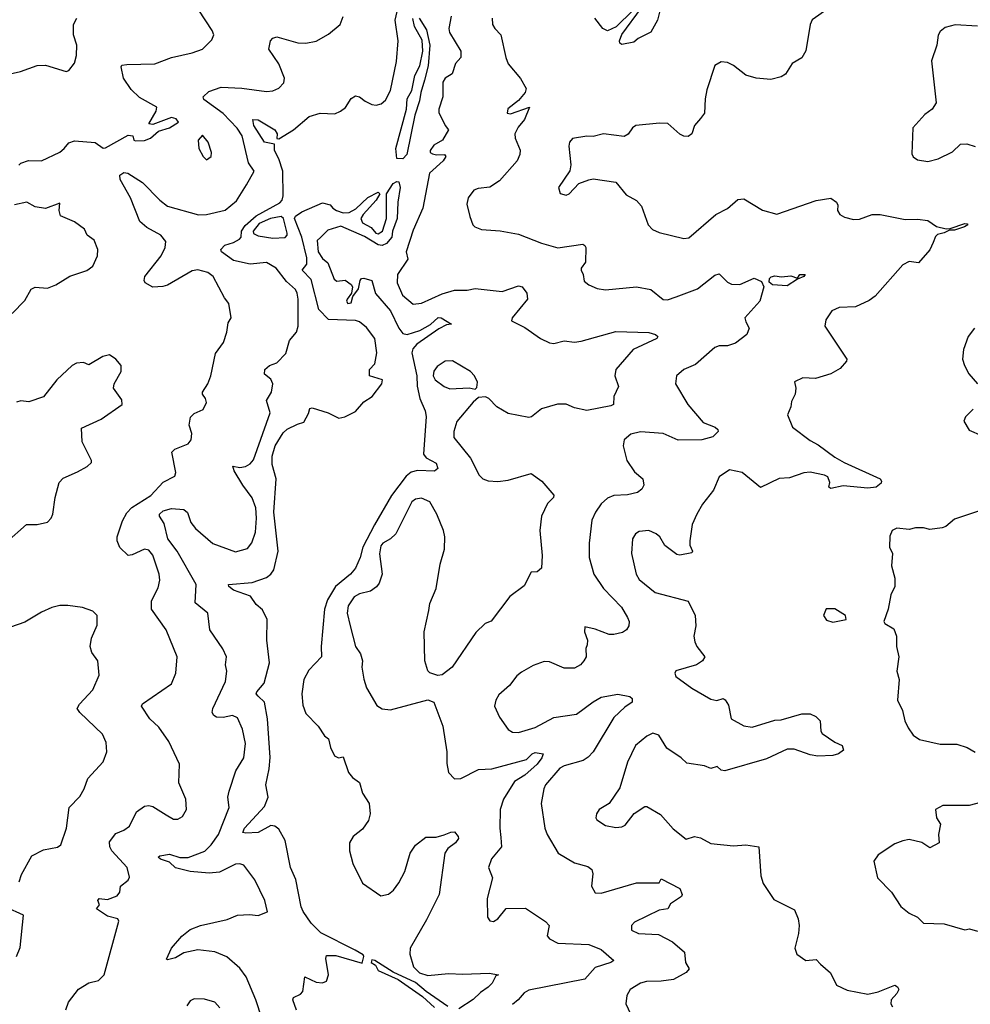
# Model space of a CAD drawing. Extents: x 2057697 to 2160550, y 827490 to 1016834.
# Tile 319 of 509: x 2127430 to 2132031, y 937793 to 942558. Entities that reach past the tile are written whole.
import ezdxf

# ---------------------------------------------------------------- set-up
doc = ezdxf.new("R2010")
doc.units = 0

msp = doc.modelspace()

# ---------------------------------------------------------------- linework, layer by layer
at = {"layer": '0CON20XD'}
for points in [[(2130540, 942645), (2130517.5, 942555), (2130485, 942497.1), (2130422.9, 942467.1), (2130401.7, 942448.3), (2130345, 942438), (2130334.5, 942444.5), (2130333.1, 942455), (2130344.1, 942485.9), (2130439.2, 942615)], [(2127426.4, 941853.6), (2127436.4, 941863.6), (2127473, 941877), (2127535.3, 941874.7), (2127625, 941917.1), (2127646.2, 941933.8), (2127667.7, 941962.3), (2127695, 941972), (2127795, 941964), (2127835, 941936), (2127845, 941937.5), (2127955, 941999.2), (2127977.5, 941995), (2127982.5, 941975), (2127991.2, 941971.2), (2128035, 941972.9), (2128063.3, 941985), (2128101.4, 942018.6), (2128155.9, 942034.1), (2128198.3, 942061.7), (2128187.3, 942077.3), (2128165, 942084), (2128075, 942050), (2128055, 942053.3), (2128090, 942115), (2128093.6, 942133.6), (2128010.7, 942180.7), (2127970.4, 942220.4), (2127932.9, 942275), (2127921.2, 942328.8), (2127925, 942337.5), (2127949.5, 942340.5), (2128085, 942344), (2128165, 942374.6), (2128265, 942397.5), (2128314.5, 942415.5), (2128360.5, 942459.5), (2128370, 942485), (2128362.5, 942505), (2128296.7, 942603.3)], [(2128602.5, 937725), (2128572.7, 937815), (2128526.7, 937925), (2128495, 937967.5), (2128433.1, 938023.1), (2128375, 938047.1), (2128292.9, 938057.1), (2128225, 938042.2), (2128185, 938017.5), (2128145, 938007.5), (2128141.2, 938011.2), (2128165, 938064), (2128215, 938122.9), (2128255, 938154.4), (2128305.9, 938174.1), (2128435, 938202.5), (2128485, 938224.3), (2128542.7, 938227.3), (2128585, 938222.1), (2128629.4, 938240.6), (2128616.4, 938295), (2128568.5, 938395), (2128515, 938465.8), (2128495, 938472.9), (2128475, 938470.9), (2128397.1, 938432.9), (2128347.2, 938427.2), (2128255, 938435.2), (2128185, 938454), (2128155, 938480), (2128112.2, 938495), (2128100.8, 938505), (2128108.6, 938511.4), (2128155, 938518.8), (2128205, 938503.7), (2128245, 938503.6), (2128326.1, 938533.9), (2128356.1, 938563.9), (2128391.8, 938615), (2128443.3, 938745), (2128438.1, 938795), (2128443.3, 938825), (2128476.8, 938923.2), (2128514.3, 938985), (2128523.3, 939055), (2128508.9, 939125), (2128485, 939179.2), (2128460.7, 939190.7), (2128415, 939180), (2128383.1, 939183.1), (2128370.5, 939190.5), (2128362, 939205), (2128364.2, 939225), (2128426.4, 939355), (2128432.5, 939405), (2128426, 939435), (2128430.8, 939475), (2128412.9, 939512.9), (2128350, 939605), (2128340.8, 939685), (2128279.4, 939735), (2128283.8, 939825), (2128192, 939985), (2128146.4, 940045), (2128129.3, 940119.3), (2128106.7, 940155), (2128106.8, 940165), (2128125, 940180.5), (2128165, 940193), (2128225, 940187.9), (2128242.4, 940172.4), (2128259.1, 940125), (2128280.4, 940095), (2128365, 940022.3), (2128475, 939983.3), (2128532, 939998), (2128553.4, 940026.6), (2128571.9, 940078.1), (2128576.5, 940145), (2128572.4, 940195), (2128555, 940243.5), (2128509.8, 940305), (2128468.6, 940375), (2128462.5, 940397.5), (2128495, 940390.6), (2128523.3, 940395), (2128545, 940407.8), (2128561.7, 940428.3), (2128642.9, 940655), (2128625.4, 940715), (2128648.1, 940755), (2128655.6, 940795), (2128645, 940818), (2128615, 940842.5), (2128616.2, 940865), (2128638.8, 940885), (2128675, 940897.5), (2128717.8, 940942.2), (2128735.5, 941005), (2128770.5, 941045), (2128778.2, 941075), (2128778.1, 941205), (2128772.5, 941235), (2128765, 941251.4), (2128720.8, 941290.8), (2128671.8, 941355), (2128625, 941382.7), (2128545.2, 941375.2), (2128465, 941392.7), (2128406.5, 941435), (2128404.2, 941445.8), (2128422.7, 941467.3), (2128465, 941478.7), (2128494.2, 941495), (2128502, 941505), (2128504.2, 941535), (2128522, 941562), (2128575, 941608.3), (2128688.4, 941671.6), (2128700.2, 941685), (2128705.8, 941705), (2128703.7, 941825), (2128684.1, 941885), (2128663.9, 941925), (2128664, 941955), (2128615, 941965.3), (2128562.8, 942045), (2128558, 942075), (2128585, 942072.9), (2128664.8, 942024.8), (2128676.2, 942005), (2128675, 941982.5), (2128685, 941980.6), (2128755, 942025.4), (2128830.6, 942089.4), (2128885, 942105.3), (2128955, 942102), (2128982.9, 942115), (2129007.6, 942132.4), (2129034.5, 942175.5), (2129055, 942190), (2129075, 942184.4), (2129102.6, 942162.6), (2129135, 942147.1), (2129155, 942144.5), (2129179.1, 942150.9), (2129201.1, 942168.9), (2129224.7, 942215.3), (2129254.6, 942354.6), (2129261.8, 942455), (2129247.9, 942555), (2129263.7, 942625)], [(2131340.5, 942609.5), (2131265, 942557.5), (2131256, 942534), (2131235, 942406.7), (2131215, 942372.5), (2131168.8, 942345), (2131135.6, 942294.4), (2131115, 942281.2), (2131065, 942268.6), (2130995, 942274.3), (2130945, 942289.2), (2130885, 942336), (2130855, 942350), (2130825, 942353.3), (2130795, 942336.7), (2130755, 942217.5), (2130746.9, 942175), (2130744.4, 942105), (2130725, 942078.8), (2130696.7, 942045), (2130682.5, 942005), (2130665, 941992.5), (2130645, 941993.3), (2130625, 942003.3), (2130567.5, 942055), (2130527, 942057), (2130412.5, 942045), (2130395.8, 942034.2), (2130375, 942003.3), (2130355, 941992), (2130255, 942005.6), (2130205, 941992.9), (2130175, 941994.2), (2130105, 941982), (2130090.8, 941965), (2130087.1, 941945), (2130097.8, 941855), (2130093.4, 941826.6), (2130038, 941745), (2130046.1, 941716.1), (2130075, 941708.8), (2130090, 941715), (2130135.5, 941764.5), (2130185, 941783.1), (2130205, 941786.9), (2130315, 941770.8), (2130365, 941710), (2130415, 941682), (2130440, 941655), (2130472, 941565), (2130492.1, 941542.1), (2130525, 941527.5), (2130645, 941498), (2130667.8, 941502.2), (2130798.8, 941615), (2130855.5, 941644.5), (2130905, 941688), (2130935, 941690), (2131025.8, 941635.8), (2131095, 941616.7), (2131285, 941682), (2131355, 941694), (2131383.8, 941675), (2131389.5, 941659.5), (2131388, 941635), (2131400, 941615), (2131421.5, 941601.5), (2131465, 941590), (2131495, 941591.8), (2131555, 941614.4), (2131595, 941615.6), (2131715, 941590), (2131775, 941592.5), (2131825, 941585.6), (2131867.4, 941557.4), (2131914.5, 941545.5), (2131933.2, 941546.8), (2132005, 941572), (2132015, 941570), (2132018.8, 941565), (2132003.3, 941555), (2131955, 941539.4), (2131930.7, 941539.3), (2131905, 941525.6), (2131871.5, 941518.5), (2131861.7, 941508.3), (2131851.1, 941478.9), (2131835, 941444), (2131779.4, 941380.6), (2131735, 941387.8), (2131705, 941371.3), (2131570.3, 941219.7), (2131542, 941198), (2131475, 941168.1), (2131395.7, 941164.3), (2131361.3, 941148.7), (2131331.2, 941105), (2131327.5, 941075), (2131433.3, 940915), (2131431.2, 940905), (2131400.9, 940869.1), (2131355.9, 940844.1), (2131282.1, 940822.1), (2131220, 940825), (2131180, 940805), (2131186.7, 940775), (2131183.3, 940745), (2131165, 940710), (2131162.5, 940685), (2131146.7, 940645), (2131170, 940585), (2131255, 940520.6), (2131295, 940500), (2131375, 940440), (2131420.6, 940415), (2131593.8, 940335), (2131601.2, 940325), (2131599.2, 940315), (2131575, 940295.7), (2131535, 940290.6), (2131415, 940301.1), (2131355, 940289.2), (2131346.2, 940295), (2131351.2, 940318.8), (2131342, 940345), (2131325, 940354.2), (2131255, 940368.1), (2131225, 940365.5), (2131155, 940340.5), (2131105, 940336.9), (2131015, 940294.2), (2130926.9, 940366.9), (2130865, 940379.4), (2130816, 940345), (2130788.7, 940281.3), (2130735, 940213.8), (2130706.9, 940165), (2130685.4, 940114.6), (2130674.2, 940035), (2130673.3, 940015), (2130686, 939985), (2130683, 939977), (2130625, 939966), (2130610.3, 939970.3), (2130552.8, 940012.8), (2130528, 940055), (2130510.2, 940070.2), (2130475, 940085.6), (2130428.3, 940081.7), (2130410.7, 940069.3), (2130395.8, 940045), (2130391.1, 939975), (2130413.5, 939875), (2130428.8, 939848.8), (2130505, 939785.6), (2130665, 939743.8), (2130700, 939675), (2130703.1, 939625), (2130692.2, 939575), (2130697.7, 939547.7), (2130707.1, 939525), (2130745.8, 939475), (2130734.2, 939455), (2130705, 939435.6), (2130605, 939406), (2130600, 939395), (2130605, 939380), (2130683, 939323), (2130775, 939270), (2130803.6, 939263.6), (2130835, 939273.3), (2130845, 939266.7), (2130860.5, 939240.5), (2130873.8, 939175), (2130935, 939141.2), (2130975, 939134.4), (2131085, 939167.1), (2131115, 939170), (2131215, 939199.2), (2131255, 939198), (2131282.5, 939185), (2131303.9, 939163.9), (2131306.7, 939115), (2131314.1, 939104.1), (2131375, 939061.2), (2131410, 939045), (2131417, 939023), (2131392.5, 939005), (2131365, 938997.1), (2131293.4, 938993.4), (2131255, 939000), (2131178.3, 939028.3), (2131145, 939028.2), (2131045, 938981.1), (2130842.1, 938922.1), (2130825, 938925.8), (2130805, 938943.8), (2130775, 938933.3), (2130745, 938947.5), (2130659.2, 938959.2), (2130632, 938985), (2130561.9, 939031.9), (2130524, 939095), (2130495, 939104.3), (2130465, 939090.6), (2130410, 939045), (2130372.5, 938965), (2130335, 938841.2), (2130283.8, 938765), (2130235, 938736.2), (2130221.2, 938715), (2130218.8, 938695), (2130224, 938685), (2130265, 938658.8), (2130315, 938648.8), (2130345, 938651.2), (2130359.7, 938660.3), (2130404.4, 938715.6), (2130455, 938750), (2130465, 938750), (2130531.5, 938711.5), (2130592.8, 938642.8), (2130655, 938591.4), (2130695.8, 938604.2), (2130725, 938599.2), (2130775, 938570.4), (2130885, 938559.5), (2130945, 938564.5), (2131006.7, 938555), (2131016.7, 938415), (2131027.5, 938377.5), (2131080.7, 938300.7), (2131179.5, 938249.5), (2131197, 938207), (2131202.9, 938175), (2131200, 938135), (2131182, 938065), (2131191.2, 938035), (2131235, 938004.3), (2131285, 938010), (2131305, 937986.7), (2131354.5, 937944.5), (2131383.8, 937885), (2131435, 937861.1), (2131535, 937842.5), (2131585, 937852.5), (2131666.2, 937885), (2131678, 937878), (2131684.3, 937865), (2131675.8, 937845), (2131648, 937815), (2131646, 937795), (2131655, 937780)], [(2130397.6, 942602.4), (2130317.5, 942522.5), (2130275, 942503.9), (2130251.8, 942515), (2130213.5, 942565)], [(2127355, 942289.2), (2127433.4, 942306.6), (2127515, 942336), (2127555, 942338), (2127655, 942306.7), (2127668, 942312), (2127695, 942347.5), (2127705.6, 942384.4), (2127706.7, 942435), (2127690, 942485), (2127690.8, 942535), (2127706, 942565)], [(2127653.8, 937766.2), (2127666.5, 937803.5), (2127715, 937866), (2127765, 937897.1), (2127811.2, 937908.8), (2127839.2, 937935), (2127910.5, 938195), (2127905, 938207.1), (2127855, 938220), (2127802.5, 938255), (2127816.2, 938275), (2127808.8, 938295), (2127815, 938305.4), (2127855, 938300), (2127901.8, 938318.2), (2127914.2, 938335), (2127918, 938365), (2127955.7, 938394.3), (2127962, 938408), (2127950, 938455), (2127876, 938536), (2127865.8, 938555), (2127865, 938578.6), (2127895, 938619.4), (2127935, 938635.6), (2127961.9, 938655), (2127996.2, 938725), (2128035, 938752), (2128055, 938755.7), (2128075, 938750.8), (2128139.1, 938709.1), (2128175, 938688), (2128195, 938689.2), (2128218.7, 938701.3), (2128237.1, 938735), (2128234.4, 938785), (2128201.1, 938865), (2128203.8, 938955), (2128151.9, 939065), (2128103.4, 939133.4), (2128060.6, 939175), (2128020, 939235), (2128025, 939246.7), (2128165.5, 939344.5), (2128185.6, 939395), (2128192.5, 939475), (2128138.6, 939605), (2128068.6, 939705), (2128067.8, 939745), (2128101.1, 939808.9), (2128107.9, 939845), (2128104.5, 939875), (2128075, 939966.7), (2128055, 939990), (2128035, 939996), (2127975, 939967.5), (2127955, 939964.5), (2127915, 940003.6), (2127902.4, 940035), (2127902.4, 940055), (2127927.4, 940132.6), (2127948.3, 940171.7), (2127973.4, 940196.6), (2128064.6, 940255.4), (2128125, 940319.2), (2128181.2, 940348.8), (2128185.9, 940365.9), (2128166.2, 940465), (2128180.9, 940479.1), (2128245, 940505.6), (2128260.6, 940525), (2128263.5, 940555), (2128250.5, 940595), (2128256.1, 940633.9), (2128275, 940652), (2128318.3, 940671.7), (2128333.8, 940705), (2128329.2, 940725), (2128314.3, 940745), (2128315.7, 940755), (2128340.5, 940795), (2128355.6, 940835), (2128377.6, 940942.4), (2128416.2, 940995), (2128433.3, 941045), (2128439.7, 941090.3), (2128453.8, 941115), (2128442, 941185), (2128421.4, 941211.4), (2128366.7, 941315), (2128340.8, 941335), (2128292.9, 941347.1), (2128265, 941342.1), (2128145, 941273.3), (2128123, 941267), (2128075, 941262.7), (2128037.1, 941285), (2128031.9, 941295), (2128035.6, 941315), (2128115.3, 941414.7), (2128133.8, 941455), (2128137.8, 941485), (2128112.9, 941515), (2128045, 941552.1), (2128011.5, 941581.5), (2127966.2, 941696.2), (2127915.7, 941785), (2127915.6, 941805), (2127935, 941817.6), (2127954, 941815), (2128025, 941770.4), (2128107.8, 941685), (2128145, 941655.5), (2128295, 941612.7), (2128335, 941614.7), (2128425, 941635.6), (2128478.9, 941681.1), (2128528, 941758), (2128564.5, 941825), (2128537.5, 941865), (2128507.3, 941995), (2128482.4, 942032.4), (2128415, 942104.2), (2128322.2, 942172.2), (2128318, 942185), (2128345, 942210.5), (2128405, 942231.9), (2128505, 942226), (2128625, 942209.5), (2128655, 942213.5), (2128685, 942226.9), (2128708.5, 942251.5), (2128711.2, 942275), (2128684.8, 942344.8), (2128635.6, 942415), (2128644.4, 942455), (2128655, 942468.1), (2128675, 942474.3), (2128776.2, 942446.2), (2128815, 942443.5), (2128865, 942454.5), (2128925, 942486.9), (2128980.8, 942535), (2128995, 942572.5)], [(2129518.5, 942575), (2129506.9, 942515), (2129510, 942495), (2129564.4, 942405), (2129565.7, 942375), (2129540, 942345), (2129523.6, 942296.4), (2129489.4, 942275), (2129477.5, 942255), (2129477.5, 942185), (2129458, 942125), (2129459.3, 942109.3), (2129488.8, 942045), (2129505.8, 942024.2), (2129476, 941975), (2129435, 941950.8), (2129416.9, 941925), (2129417.1, 941915), (2129428.1, 941908.1), (2129446.9, 941903.1), (2129485.5, 941905.5), (2129492, 941895), (2129480, 941875), (2129414.3, 941814.3), (2129381.1, 941645), (2129335, 941538.6), (2129301.2, 941435), (2129309.3, 941399.3), (2129259.1, 941325), (2129257.8, 941285), (2129283.1, 941225), (2129335, 941180.8), (2129375, 941185.6), (2129475, 941230.4), (2129535, 941248.9), (2129595, 941248.1), (2129635, 941257.1), (2129765, 941242.2), (2129845, 941270.5), (2129862, 941265), (2129884, 941235), (2129887.5, 941205), (2129812.9, 941115), (2129810.3, 941100.3), (2129875, 941067.8), (2129950, 941015), (2129995, 940994.5), (2130015, 940990), (2130065, 941003.1), (2130115, 940997.8), (2130148, 941002), (2130315, 941049.1), (2130475, 941043.8), (2130508, 941035), (2130518, 941025), (2130513.3, 941015), (2130398.7, 940961.3), (2130315.6, 940865), (2130311.1, 940835), (2130328, 940782), (2130306, 940735), (2130304.2, 940695.8), (2130291.5, 940688.5), (2130175, 940666), (2130115, 940678.6), (2130075, 940696.9), (2130033, 940697), (2129956.1, 940673.9), (2129906.7, 940635), (2129895, 940632), (2129795, 940651.9), (2129739.2, 940685), (2129700, 940725), (2129685, 940732.5), (2129651.2, 940728.8), (2129625, 940706.7), (2129546.3, 940613.7), (2129531.1, 940565), (2129530.6, 940535), (2129611.9, 940435), (2129653.6, 940353.6), (2129671.2, 940335), (2129696.7, 940326.7), (2129745, 940323.5), (2129795, 940330), (2129905, 940361.2), (2129957.5, 940325), (2130015, 940257.5), (2130013.8, 940245), (2129984.3, 940215.7), (2129956.2, 940155), (2129947.5, 940085), (2129958.9, 939965), (2129955.9, 939904.1), (2129935, 939886.2), (2129905, 939883.3), (2129871.9, 939818.1), (2129803, 939767), (2129712.7, 939647.3), (2129683.7, 939636.3), (2129638.3, 939591.7), (2129523.3, 939425), (2129475, 939387.5), (2129454.1, 939384.1), (2129415, 939396.7), (2129406, 939406), (2129391.4, 939455), (2129387.8, 939595), (2129410.7, 939699.3), (2129415, 939732.5), (2129445.5, 939804.5), (2129465, 939922.5), (2129486.4, 939995), (2129488.2, 940055), (2129481.8, 940085), (2129448.9, 940165), (2129415, 940224.2), (2129375, 940242.5), (2129345, 940237.5), (2129328, 940225), (2129250.3, 940069.7), (2129225.3, 940044.7), (2129187.1, 940025), (2129177.8, 940012.2), (2129172.1, 939972.1), (2129183.8, 939875), (2129169.4, 939830.6), (2129157, 939813), (2129128.3, 939791.7), (2129075, 939779.5), (2129048.6, 939765), (2129019.3, 939720.7), (2129015.5, 939685), (2129029.1, 939625), (2129055.7, 939525), (2129078.9, 939488.9), (2129089.2, 939455), (2129086, 939425), (2129095.8, 939365.8), (2129108.8, 939325), (2129158.8, 939238.8), (2129185, 939222), (2129225, 939218.1), (2129405, 939266.7), (2129433.8, 939255), (2129478.7, 939138.7), (2129498.1, 939015), (2129497.7, 938957.7), (2129506.2, 938915), (2129535, 938884), (2129565, 938886.2), (2129650.6, 938929.4), (2129715, 938932.9), (2129882.4, 938977.6), (2129910, 939005), (2129925, 939011.8), (2129963.3, 939005), (2129957.3, 938985), (2129934.6, 938955), (2129875, 938901.9), (2129825, 938871.8), (2129771.3, 938785), (2129756.2, 938735), (2129753.9, 938645), (2129759.4, 938599.4)], [(2129285, 941884), (2129255.8, 941885.8), (2129250.4, 941935), (2129302.2, 942125), (2129305.7, 942175), (2129328.1, 942215), (2129342.5, 942287.5), (2129366.5, 942335), (2129382, 942405), (2129377.8, 942457.8), (2129341.6, 942525), (2129333.6, 942563.6)], [(2129363.8, 942565), (2129399.3, 942509.3), (2129415.9, 942435), (2129407.5, 942335), (2129389.5, 942265), (2129371, 942205), (2129365.7, 942164.3), (2129341.9, 942095), (2129303.3, 941905), (2129285, 941884)], [(2129716.2, 942565), (2129718, 942535), (2129729.2, 942515), (2129758.9, 942485), (2129782.2, 942375), (2129795, 942343.8), (2129853.4, 942273.4), (2129881.2, 942225), (2129876.7, 942205), (2129845, 942166.2), (2129793.2, 942126.8), (2129788.8, 942105), (2129805, 942101.4), (2129897.5, 942135), (2129872.9, 942075), (2129843, 942037), (2129827.1, 942005), (2129827.8, 941985), (2129853, 941927), (2129850.8, 941905), (2129837.5, 941875), (2129752.6, 941777.4), (2129705, 941746.9), (2129649.1, 941740.9), (2129627.3, 941732.7), (2129600, 941695), (2129594.3, 941665), (2129609.2, 941605), (2129623.3, 941565), (2129632.5, 941555), (2129665, 941542), (2129755, 941535.8), (2129845, 941519.2), (2129955, 941475.6), (2130035, 941453.3), (2130155, 941471.2), (2130165.7, 941465.7), (2130170, 941455), (2130168.1, 941385), (2130148, 941355), (2130147.5, 941345), (2130157.1, 941325), (2130161.7, 941291.7), (2130185, 941274), (2130225, 941257.1), (2130265, 941250.6), (2130415.7, 941265.7), (2130485, 941251.2), (2130545, 941204), (2130565, 941202.5), (2130607.1, 941217.1), (2130710.8, 941255), (2130795, 941321.4), (2130815, 941327.1), (2130855, 941287.5), (2130875, 941277.1), (2130915, 941275.6), (2130985, 941306.5), (2131020.1, 941290.1), (2131031.1, 941265), (2131011.9, 941195), (2130940, 941115), (2130944, 941095), (2130961.2, 941065), (2130950, 941035), (2130895, 940991.8), (2130855, 940978.8), (2130815, 940978.9), (2130795, 940971.4), (2130700.4, 940889.6), (2130644.5, 940865.5), (2130608.8, 940835), (2130604.2, 940795), (2130664.4, 940695), (2130738.3, 940608.3), (2130796.7, 940585), (2130808.8, 940575), (2130810, 940565), (2130785, 940539.1), (2130731.2, 940525), (2130616.6, 940523.4), (2130545, 940554.5), (2130435, 940562.5), (2130387.4, 940552.6), (2130355.8, 940525), (2130351.4, 940495), (2130369.2, 940425), (2130405, 940370), (2130445.5, 940335.5), (2130450.8, 940305), (2130440.8, 940285), (2130420.2, 940269.8), (2130371.4, 940258.6), (2130305, 940254.5), (2130275, 940242.2), (2130244.5, 940215), (2130217.3, 940175), (2130199.5, 940135), (2130185.6, 940025), (2130185.6, 939955), (2130208.6, 939875), (2130255, 939804.3), (2130342.7, 939715), (2130372.5, 939665), (2130379.2, 939645), (2130377.5, 939625), (2130366.7, 939605), (2130348.3, 939591.7), (2130305, 939582.5), (2130283, 939583), (2130215, 939608.8), (2130165, 939620), (2130163.8, 939595), (2130177.5, 939555), (2130177.1, 939532.9), (2130170, 939515), (2130171.2, 939475), (2130161.2, 939455), (2130143.8, 939435), (2130115, 939420), (2130065, 939419.4), (2129995, 939449.4), (2129968.6, 939451.4), (2129915, 939433.1), (2129859.3, 939400.7), (2129836.8, 939383.2), (2129800, 939335), (2129749.8, 939290.2), (2129734.4, 939265), (2129728.6, 939235), (2129753, 939183), (2129795, 939122), (2129815, 939110), (2129845, 939108.9), (2129925, 939132.5), (2130015, 939180.9), (2130125, 939197.3), (2130205, 939257.3), (2130245, 939278.4), (2130325, 939293.1), (2130382.5, 939282.5), (2130395, 939272.5), (2130394, 939255), (2130358.4, 939231.6), (2130305, 939180.5), (2130205.6, 939014.4), (2130181.8, 938988.2), (2130157.1, 938972.9), (2130065, 938946.6), (2130045, 938935.4), (2129975.5, 938855), (2129966.4, 938835), (2129953.6, 938765), (2129971.9, 938645), (2129982.9, 938615), (2130036, 938525), (2130115, 938477.1), (2130179.8, 938459.8), (2130199.2, 938445), (2130204.2, 938425), (2130198.1, 938365), (2130215, 938332.9), (2130245, 938330), (2130415, 938381.2), (2130525, 938380), (2130535, 938400), (2130625, 938352.5), (2130636.7, 938325), (2130633.3, 938315), (2130580.5, 938279.5), (2130566.7, 938255), (2130525, 938248.8), (2130405, 938190), (2130390.8, 938175), (2130391.2, 938151.2), (2130425, 938135.8), (2130521.2, 938131.2), (2130590, 938095), (2130647.5, 938045), (2130653.2, 937995), (2130669.5, 937965), (2130655, 937946.7), (2130595, 937913.5), (2130535.4, 937904.6), (2130463.2, 937903.2), (2130435, 937894.5), (2130384.2, 937865), (2130368.1, 937835), (2130364.3, 937795), (2130395.8, 937725)], [(2132065, 942526.4), (2131957.1, 942532.9), (2131909.7, 942520.3), (2131885, 942501.2), (2131875, 942482.5), (2131869.2, 942435), (2131842.2, 942357.8), (2131866, 942155), (2131846.7, 942125), (2131810.5, 942099.5), (2131753.3, 942035), (2131748.3, 941908.3), (2131754.1, 941894.1), (2131775, 941878.8), (2131825, 941870.8), (2131875, 941884.3), (2131945, 941918.8), (2131984, 941956), (2132013.6, 941956.4), (2132055, 941943.3)], [(2128335, 941880), (2128356.7, 941895), (2128358.8, 941915), (2128342.5, 941965), (2128315, 941998.8), (2128293.3, 941975), (2128297.5, 941935), (2128317.5, 941895), (2128335, 941880)], [(2128770, 937765), (2128751.4, 937815), (2128755.8, 937825), (2128788.5, 937841.5), (2128800, 937855), (2128810, 937925), (2128865, 937899.6), (2128895, 937897.3), (2128915.7, 937905), (2128925.4, 937935), (2128912.2, 938015), (2128915, 938028.9), (2128959.7, 938029.7), (2129087.3, 937992.7), (2129095.3, 938025), (2129091.8, 938031.8), (2129054.4, 938054.4), (2128888.3, 938138.3), (2128840.8, 938185), (2128801.7, 938241.7), (2128792, 938265), (2128766.5, 938396.5), (2128740.9, 938455), (2128715.1, 938585), (2128685, 938640.5), (2128665, 938655.6), (2128645, 938658), (2128585, 938624.2), (2128525, 938620.3), (2128510.6, 938625), (2128518.9, 938645), (2128615, 938750.9), (2128633.5, 938795), (2128621.2, 938855), (2128637.8, 938932.2), (2128642.1, 938987.9), (2128628.8, 939175), (2128615.2, 939255.2), (2128584.1, 939284.1), (2128574.2, 939295), (2128577.5, 939305), (2128613.7, 939346.3), (2128639, 939445), (2128625.5, 939555), (2128628.6, 939655), (2128605, 939701.5), (2128575, 939728.2), (2128547.5, 939767.5), (2128465, 939797.6), (2128441.9, 939815), (2128441.2, 939825), (2128555, 939833.8), (2128625, 939858.8), (2128645.7, 939874.3), (2128660, 939895), (2128681.1, 939985), (2128660, 940175), (2128671.2, 940335), (2128652.6, 940405), (2128652.8, 940445), (2128665.9, 940495), (2128705, 940558.2), (2128725, 940576.4), (2128775, 940600.8), (2128805, 940610), (2128828.4, 940651.6), (2128835, 940675.7), (2128845, 940680), (2128923.3, 940655), (2128975, 940628.8), (2129003.9, 940636.1), (2129055, 940661.2), (2129095, 940708.8), (2129135.9, 940734.1), (2129183.3, 940795), (2129186.7, 940815), (2129122.9, 940835), (2129123.3, 940865), (2129148.4, 940891.6), (2129158.1, 940945), (2129148.2, 941015), (2129108.7, 941068.7), (2129074.8, 941094.8), (2129055, 941101.5), (2128925, 941107.5), (2128877.8, 941155), (2128840.5, 941300.5), (2128797.1, 941345), (2128819.7, 941375), (2128819.2, 941405), (2128795.6, 941505), (2128760.8, 941595), (2128765, 941606.9), (2128795, 941628.5), (2128895, 941672), (2128932.5, 941662.5), (2128946.2, 941645), (2128963.8, 941635), (2128995, 941623.8), (2129025.5, 941624.5), (2129057.1, 941642.9), (2129115, 941697.1), (2129165, 941722.5), (2129172.5, 941715), (2129156, 941685), (2129092, 941615), (2129080.8, 941595), (2129090, 941575), (2129131.5, 941551.5), (2129153.2, 941525), (2129165, 941521.2), (2129186.4, 941535), (2129206.2, 941595), (2129206, 941715), (2129238, 941765), (2129255, 941775.3), (2129265, 941772.5), (2129271.8, 941745), (2129260.5, 941675), (2129256.8, 941595), (2129234.6, 941535), (2129230.6, 941505), (2129205.9, 941475), (2129185, 941464.9), (2129165, 941467.6), (2129098.6, 941508.6), (2128985, 941559.1), (2128921.3, 941538.7), (2128885.7, 941504.3), (2128870.3, 941489.7), (2128874.4, 941435), (2128895, 941401.4), (2128921.1, 941381.1), (2128951.7, 941301.7), (2128965, 941292.5), (2129005, 941297.5), (2129035, 941276.7), (2129041.2, 941265), (2129036.2, 941233.8), (2129014.4, 941205), (2129011.9, 941195), (2129018, 941185), (2129035, 941187.5), (2129042, 941218), (2129070.5, 941255), (2129077.3, 941295), (2129084.7, 941305.3), (2129095, 941306.4), (2129135.2, 941295.2), (2129152.7, 941232.7), (2129225, 941148.7), (2129265, 941065.3), (2129285, 941038.8), (2129305, 941034.4), (2129367.2, 941052.8), (2129418, 941082), (2129455, 941116.5), (2129470.6, 941115), (2129520, 941085), (2129495, 941080.8), (2129459.1, 941060.9), (2129352.1, 940987.9), (2129332.4, 940965), (2129328.4, 940945), (2129352.3, 940835), (2129353.6, 940785), (2129366.2, 940725), (2129392.5, 940665), (2129398.1, 940638.1), (2129384.8, 940454.8), (2129397.5, 940437.5), (2129445, 940411.8), (2129454.5, 940385), (2129437.5, 940372.5), (2129355, 940375.9), (2129325, 940368.3), (2129301, 940349), (2129229.8, 940255), (2129146.7, 940113.3), (2129091.6, 940005), (2129078.7, 939955), (2129055, 939903.8), (2129030.6, 939875), (2128958.7, 939815), (2128919.6, 939750.4), (2128905.9, 939705), (2128888.8, 939525), (2128890.4, 939475), (2128829.4, 939410.6), (2128805.4, 939365), (2128796.2, 939295), (2128800.8, 939240.8), (2128815, 939200), (2128875, 939138.8), (2128905, 939092.5), (2128925, 939077.5), (2128933.8, 939035), (2128954.2, 938995), (2128973.8, 938986.2), (2128995, 938990), (2129022, 938915), (2129040.3, 938890.3), (2129075, 938866.7), (2129090, 938815), (2129121.9, 938765), (2129125.7, 938715), (2129118.3, 938681.7), (2129089.1, 938640.9), (2129044.2, 938605), (2129025.9, 938574.1), (2129027.1, 938535), (2129042.1, 938475), (2129089.7, 938379.7), (2129178.3, 938318.3), (2129215, 938326), (2129240, 938345), (2129265, 938381.2), (2129293.5, 938435), (2129320, 938525), (2129345, 938563.1), (2129395, 938602), (2129445, 938602), (2129485, 938612.5), (2129516.2, 938626.2), (2129535, 938627.5), (2129552.5, 938605), (2129553.3, 938595), (2129539.2, 938575), (2129503, 938547), (2129487.9, 938525), (2129459.5, 938325), (2129398.3, 938201.7), (2129319.2, 938065), (2129318.1, 938035), (2129335.6, 937975), (2129364.7, 937944.7), (2129405, 937932.5), (2129505, 937942.7), (2129575, 937938.6), (2129703, 937943), (2129747.5, 937935), (2129735, 937930), (2129716.9, 937895), (2129697.6, 937875), (2129660.2, 937849.8), (2129625, 937815.4), (2129555, 937770.9)], [(2127394.2, 941135.8), (2127455, 941198), (2127485.7, 941254.3), (2127505, 941264), (2127565, 941258), (2127605, 941274), (2127673.7, 941316.3), (2127755, 941344.3), (2127784.2, 941365), (2127807.5, 941415), (2127808, 941445), (2127791.2, 941491.2), (2127756.7, 941515), (2127743.9, 941543.9), (2127695, 941580), (2127628.3, 941608.3), (2127620.9, 941635), (2127625, 941670), (2127555, 941643.8), (2127505, 941651.9), (2127465, 941674), (2127405, 941662.5)], [(2128655, 941500.5), (2128715, 941503.7), (2128725.2, 941514.8), (2128725.2, 941525), (2128707.7, 941595), (2128695, 941604.8), (2128644.6, 941595.4), (2128588.8, 941571.2), (2128560.5, 941535), (2128562.4, 941522.4), (2128585, 941511.8), (2128655, 941500.5)], [(2131145, 941270), (2131073.8, 941273.8), (2131056.8, 941286.8), (2131058.9, 941305), (2131066.2, 941313.8), (2131085, 941318.9), (2131116.6, 941313.4), (2131162.2, 941317.8), (2131195, 941307.5), (2131206.2, 941325), (2131231.2, 941325), (2131225, 941314.2), (2131195, 941302.5), (2131145, 941270)], [(2132051.2, 941065), (2132020, 941025), (2131998.3, 940961.7), (2131993.3, 940915), (2132002, 940885), (2132024.2, 940844.2), (2132065, 940796.2)], [(2127365, 940027.8), (2127462.5, 940115), (2127515, 940114.2), (2127565, 940125.8), (2127582.5, 940145), (2127590.6, 940165), (2127601.5, 940245), (2127621.7, 940318.3), (2127640.7, 940339.3), (2127709.7, 940370.3), (2127757.5, 940395), (2127777.5, 940415), (2127777.5, 940425), (2127732, 940515), (2127729.3, 940580.7), (2127825, 940623.8), (2127926.2, 940695), (2127925, 940717.5), (2127884.2, 940775), (2127887.1, 940795), (2127921.9, 940855), (2127920.6, 940885), (2127895, 940915.6), (2127865, 940935.4), (2127832.4, 940927.6), (2127765, 940886.7), (2127739.5, 940899.5), (2127705.7, 940895.7), (2127684.2, 940885), (2127610.8, 940815), (2127545, 940733.1), (2127475, 940708.8), (2127435, 940713.3), (2127415, 940706.7)], [(2129635, 940770), (2129643, 940777), (2129645.9, 940804.1), (2129630.8, 940835), (2129611.2, 940855), (2129525, 940907.5), (2129488.8, 940905), (2129451.2, 940878.8), (2129435, 940856.2), (2129431.9, 940835), (2129440.8, 940815), (2129485, 940782.9), (2129511.3, 940771.3), (2129605, 940776.2), (2129635, 940770)], [(2132045, 940672.5), (2132007.5, 940635), (2132000, 940615), (2132025, 940571.2), (2132085, 940546.2)], [(2132075, 940181.2), (2131955, 940140), (2131912.5, 940105), (2131895, 940098.8), (2131835, 940091.2), (2131805, 940098.8), (2131765, 940098.8), (2131735, 940091.2), (2131675, 940096.7), (2131652.5, 940085), (2131641.7, 940058.3), (2131640, 940005), (2131653.8, 939975), (2131650, 939915), (2131666.2, 939855), (2131666.2, 939815), (2131646.1, 939773.9), (2131633.8, 939705), (2131612.5, 939645), (2131617.5, 939635), (2131660.3, 939610.3), (2131672.9, 939575), (2131673.1, 939525), (2131685.6, 939475), (2131675.7, 939405), (2131685.8, 939365), (2131678, 939265), (2131702.5, 939215), (2131714.2, 939165), (2131730.5, 939130.5)], [(2127427.8, 938385), (2127438.9, 938421.1), (2127488.3, 938511.7), (2127545, 938540.8), (2127613.6, 938553.6), (2127630, 938565), (2127656.2, 938645), (2127670, 938745), (2127721.7, 938798.3), (2127742.9, 938835), (2127760.8, 938885), (2127834.4, 938965.6), (2127851.4, 939015), (2127849.1, 939059.1), (2127830.6, 939100.6), (2127720.8, 939205), (2127708.8, 939225), (2127720, 939245), (2127784.3, 939315), (2127815.5, 939385), (2127808.6, 939455), (2127778.6, 939495), (2127770.6, 939525), (2127778.1, 939565), (2127805, 939627.5), (2127805.7, 939675), (2127785, 939695.8), (2127735, 939712.5), (2127663.3, 939723.3), (2127625, 939722.9), (2127585, 939713.1), (2127535, 939690.6), (2127455, 939642.5), (2127385, 939617.5)], [(2131365, 939642.5), (2131430, 939655), (2131427.5, 939675), (2131375, 939706.7), (2131333, 939707), (2131320, 939675), (2131335, 939652.5), (2131365, 939642.5)], [(2131730.5, 939130.5), (2131754.6, 939094.6), (2131785, 939074.2), (2131885, 939051.9), (2131965, 939052), (2132015, 939036), (2132055, 939012.5)], [(2132105, 938776.4), (2132025, 938755.6), (2131897.5, 938755), (2131862.5, 938735), (2131866.7, 938695), (2131886.7, 938665), (2131877.5, 938615), (2131880, 938575), (2131835, 938550), (2131795.8, 938575.8), (2131735, 938590), (2131705, 938583.8), (2131665, 938570), (2131584.4, 938515.6), (2131563.8, 938485), (2131582, 938405), (2131648.8, 938335), (2131695, 938266.7), (2131735, 938233.8), (2131775, 938213.8), (2131805, 938186), (2131905, 938182), (2132005, 938154), (2132027.3, 938157.3), (2132065, 938146.7)], [(2129759.4, 938599.4), (2129762.5, 938555), (2129713.4, 938496.6), (2129698.6, 938455), (2129718.1, 938405), (2129692.9, 938305), (2129694, 938215), (2129705, 938197.5), (2129723.3, 938193.3), (2129744.1, 938205.9), (2129785, 938256.7), (2129878.3, 938258.3), (2129975, 938193.3), (2129993.3, 938175), (2129983.3, 938125), (2129995, 938110), (2130035, 938089.5), (2130185, 938082.9), (2130245, 938057.7), (2130306.2, 938005), (2130291.2, 937995), (2130215, 937970.5), (2130164.7, 937915.3), (2129895, 937860.8), (2129871.3, 937848.7), (2129842.5, 937815), (2129815, 937791.4)], [(2127414.3, 938025), (2127432.1, 938067.9), (2127449.2, 938225), (2127362.6, 938262.6)], [(2129502.9, 937782.9), (2129398.1, 937855), (2129345, 937898.1), (2129237.7, 937947.7), (2129148.9, 938005), (2129135, 938008.5), (2129131.1, 937995), (2129152.2, 937982.2), (2129165, 937957.1), (2129262.1, 937912.1), (2129380, 937830), (2129438.1, 937778.1)], [(2128398.1, 937775), (2128375, 937802.5), (2128325, 937817.3), (2128275, 937818.6), (2128255, 937810), (2128239.2, 937785)]]:
    msp.add_lwpolyline(points, dxfattribs=at)

doc.saveas('drawing.dxf')
